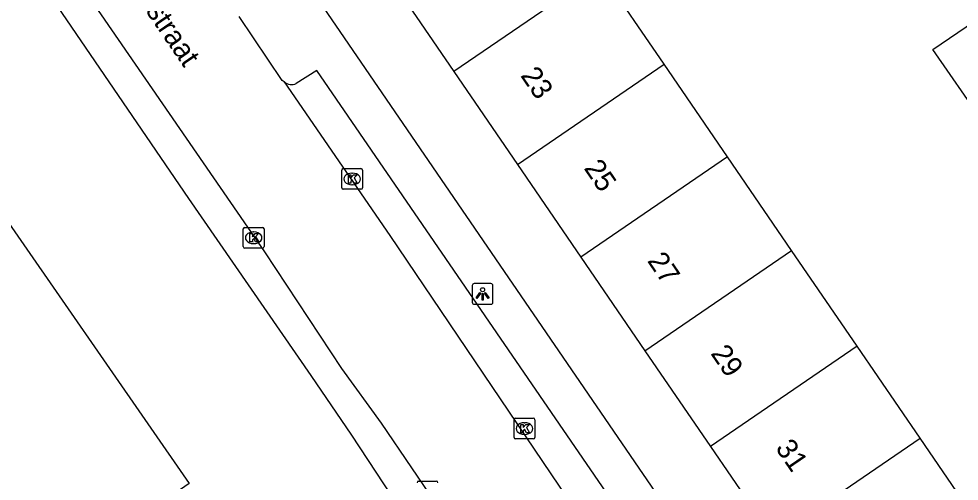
# Model space of a CAD drawing. Extents: x 157466 to 158888, y 383063 to 384677.
# Drawn here: x 158086.4 to 158131.78, y 383770.54 to 383792.86 of the extents above; entities that cross this region are included whole.
import ezdxf

# ---------------------------------------------------------------- set-up
doc = ezdxf.new("R2010")
doc.units = 0
for name, color, linetype in [('IMGEO_Kolk', 7, 'Continuous'), ('IMGEO_Lichtpunt', 7, 'Continuous'), ('IMGEO_Openbare_ruimte_label', 7, 'Continuous'), ('IMGEO_Pand', 7, 'Continuous'), ('IMGEO_Pand_nummerreeks', 7, 'Continuous'), ('IMGEO_Rijbaan_lokaal_open', 7, 'Continuous'), ('IMGEO_Voetpad_open', 7, 'Continuous')]:
    doc.layers.add(name, color=color, linetype=linetype)

msp = doc.modelspace()

# ---------------------------------------------------------------- linework, layer by layer
at = {"layer": 'IMGEO_Kolk'}
for p, q in [((158101.986, 383784.703), (158101.986, 383785.555)), ((158102.061, 383785.629), (158102.913, 383785.629)), ((158102.474, 383785.409), (158102.499, 383785.409)), ((158102.987, 383785.555), (158102.987, 383784.703)), ((158102.497, 383784.849), (158102.472, 383784.849)), ((158102.913, 383784.629), (158102.061, 383784.629)), ((158097.235, 383781.863), (158097.235, 383782.715)), ((158097.31, 383782.789), (158098.162, 383782.789)), ((158097.723, 383782.569), (158097.748, 383782.569)), ((158098.236, 383782.715), (158098.236, 383781.863)), ((158098.162, 383781.789), (158097.31, 383781.789)), ((158097.746, 383782.009), (158097.721, 383782.009)), ((158110.302, 383772.653), (158110.302, 383773.505)), ((158110.377, 383773.579), (158111.229, 383773.579)), ((158111.303, 383773.505), (158111.303, 383772.653)), ((158110.79, 383773.359), (158110.815, 383773.359)), ((158111.229, 383772.579), (158110.377, 383772.579)), ((158110.813, 383772.799), (158110.788, 383772.799)), ((158105.696, 383770.538), (158106.548, 383770.538))]:
    msp.add_line(p, q, dxfattribs=at)
for points in [[(158101.986, 383784.703), (158101.986, 383785.555)], [(158102.061, 383785.629), (158102.913, 383785.629)], [(158102.307, 383785.329), (158102.43, 383785.329), (158102.43, 383785.178), (158102.56, 383785.329), (158102.724, 383785.329), (158102.578, 383785.178), (158102.731, 383784.929), (158102.579, 383784.929), (158102.494, 383785.093), (158102.43, 383785.026), (158102.43, 383784.929), (158102.307, 383784.929), (158102.307, 383785.329)], [(158102.987, 383785.555), (158102.987, 383784.703)], [(158102.913, 383784.629), (158102.061, 383784.629)], [(158097.235, 383781.863), (158097.235, 383782.715)], [(158097.31, 383782.789), (158098.162, 383782.789)], [(158098.236, 383782.715), (158098.236, 383781.863)], [(158097.556, 383782.489), (158097.679, 383782.489), (158097.679, 383782.338), (158097.809, 383782.489), (158097.973, 383782.489), (158097.827, 383782.338), (158097.98, 383782.089), (158097.828, 383782.089), (158097.743, 383782.253), (158097.679, 383782.186), (158097.679, 383782.089), (158097.556, 383782.089), (158097.556, 383782.489)], [(158098.162, 383781.789), (158097.31, 383781.789)], [(158110.302, 383772.653), (158110.302, 383773.505)], [(158110.377, 383773.579), (158111.229, 383773.579)], [(158111.303, 383773.505), (158111.303, 383772.653)], [(158110.623, 383773.279), (158110.746, 383773.279), (158110.746, 383773.128), (158110.876, 383773.279), (158111.04, 383773.279), (158110.894, 383773.128), (158111.047, 383772.879), (158110.895, 383772.879), (158110.81, 383773.043), (158110.746, 383772.976), (158110.746, 383772.879), (158110.623, 383772.879), (158110.623, 383773.279)], [(158111.229, 383772.579), (158110.377, 383772.579)], [(158105.696, 383770.538), (158106.548, 383770.538)]]:
    msp.add_lwpolyline(points, dxfattribs=at)
for centre, start, end in [((158102.063, 383785.553), 91.552, 178.448), ((158102.063, 383785.553), 91.552, 178.448), ((158102.911, 383785.553), 1.552, 88.448), ((158102.911, 383785.553), 1.552, 88.448), ((158102.063, 383784.705), 181.552, 268.448), ((158102.063, 383784.705), 181.552, 268.448), ((158102.911, 383784.705), 271.552, 358.448), ((158102.911, 383784.705), 271.552, 358.448), ((158097.312, 383782.713), 91.552, 178.448), ((158097.312, 383782.713), 91.552, 178.448), ((158098.16, 383782.713), 1.552, 88.448), ((158098.16, 383782.713), 1.552, 88.448), ((158097.312, 383781.865), 181.552, 268.448), ((158097.312, 383781.865), 181.552, 268.448), ((158098.16, 383781.865), 271.552, 358.448), ((158098.16, 383781.865), 271.552, 358.448), ((158110.379, 383773.503), 91.552, 178.448), ((158110.379, 383773.503), 91.552, 178.448), ((158111.227, 383773.503), 1.552, 88.448), ((158111.227, 383773.503), 1.552, 88.448), ((158110.379, 383772.655), 181.552, 268.448), ((158110.379, 383772.655), 181.552, 268.448), ((158111.227, 383772.655), 271.552, 358.448), ((158111.227, 383772.655), 271.552, 358.448), ((158105.698, 383770.462), 91.552, 178.448), ((158105.698, 383770.462), 91.552, 178.448), ((158106.546, 383770.462), 1.552, 88.448), ((158106.546, 383770.462), 1.552, 88.448)]:
    msp.add_arc(centre, 0.0765, start, end, dxfattribs=at)
for centre, major_axis, ratio, start_param, end_param in [((158102.473, 383785.129), (-0.387, 0.002), 0.722429, 4.712389, 7.853982), ((158102.498, 383785.129), (-0.39, 0.002), 0.717154, 1.570796, 4.712389), ((158097.722, 383782.289), (-0.387, 0.002), 0.722429, 4.712389, 7.853982), ((158097.747, 383782.289), (-0.39, 0.002), 0.717154, 1.570796, 4.712389), ((158110.789, 383773.079), (-0.387, 0.002), 0.722429, 4.712389, 7.853982), ((158110.814, 383773.079), (-0.39, 0.002), 0.717154, 1.570796, 4.712389)]:
    msp.add_ellipse(centre, major_axis=major_axis, ratio=ratio, start_param=start_param, end_param=end_param, dxfattribs=at)
at = {"layer": 'IMGEO_Lichtpunt'}
for p, q in [((158108.283, 383779.982), (158108.283, 383779.175)), ((158108.283, 383779.982), (158108.283, 383779.175)), ((158109.185, 383780.077), (158108.377, 383780.077)), ((158109.185, 383780.077), (158108.377, 383780.077)), ((158109.279, 383779.175), (158109.279, 383779.982)), ((158109.279, 383779.175), (158109.279, 383779.982)), ((158108.377, 383779.081), (158109.185, 383779.081)), ((158108.377, 383779.081), (158109.185, 383779.081))]:
    msp.add_line(p, q, dxfattribs=at)
for points in [[(158108.657, 383779.646), (158108.696, 383779.618), (158108.508, 383779.356), (158108.47, 383779.383), (158108.657, 383779.646)], [(158108.759, 383779.598), (158108.806, 383779.598), (158108.806, 383779.276), (158108.759, 383779.276), (158108.759, 383779.598)], [(158108.869, 383779.618), (158108.907, 383779.645), (158109.094, 383779.383), (158109.055, 383779.355), (158108.869, 383779.618)]]:
    msp.add_lwpolyline(points, dxfattribs=at)
msp.add_circle((158108.782, 383779.78), 0.0994, dxfattribs=at)
for centre, start, end in [((158108.377, 383779.982), 90, 180), ((158108.377, 383779.982), 90, 180), ((158109.185, 383779.982), 0, 90), ((158109.185, 383779.982), 0, 90), ((158108.377, 383779.175), 180, 270), ((158108.377, 383779.175), 180, 270), ((158109.185, 383779.175), 270, 0), ((158109.185, 383779.175), 270, 360)]:
    msp.add_arc(centre, 0.0946, start, end, dxfattribs=at)
at = {"layer": 'IMGEO_Pand'}
for points in [[(158114.473, 383795.162), (158111.461, 383799.565), (158108.509, 383797.546), (158104.382, 383794.722), (158107.393, 383790.319)], [(158114.473, 383795.162), (158107.393, 383790.319)], [(158117.541, 383790.677), (158114.473, 383795.162)], [(158132.879, 383787.966), (158130.511, 383791.38), (158132.517, 383792.752), (158134.885, 383789.339)], [(158107.393, 383790.319), (158110.462, 383785.834)], [(158110.462, 383785.834), (158117.541, 383790.677)], [(158120.607, 383786.193), (158117.541, 383790.677)], [(158120.607, 383786.193), (158113.528, 383781.351)], [(158123.693, 383781.682), (158120.607, 383786.193)], [(158110.462, 383785.834), (158113.528, 383781.351)], [(158084.492, 383785.035), (158094.626, 383770.433), (158085.857, 383764.347), (158075.723, 383778.949)], [(158116.614, 383776.839), (158123.693, 383781.682)], [(158126.862, 383777.05), (158123.693, 383781.682)], [(158113.528, 383781.351), (158116.614, 383776.839)], [(158116.614, 383776.839), (158119.783, 383772.207)], [(158126.862, 383777.05), (158119.783, 383772.207)], [(158129.893, 383772.619), (158126.862, 383777.05)], [(158122.813, 383767.776), (158129.893, 383772.619)], [(158132.984, 383768.099), (158129.893, 383772.619)], [(158119.783, 383772.207), (158122.813, 383767.776)]]:
    msp.add_lwpolyline(points, dxfattribs=at)
at = {"layer": 'IMGEO_Rijbaan_lokaal_open'}
for points in [[(158089.558, 383794.264), (158098.261, 383781.605), (158101.97, 383775.986), (158103.888, 383773.339), (158106.811, 383769.02)], [(158099.211, 383789.817), (158099.105, 383789.878), (158097.04, 383792.967)], [(158099.211, 383789.817), (158104.309, 383782.4), (158126.009, 383750.262)]]:
    msp.add_lwpolyline(points, dxfattribs=at)
at = {"layer": 'IMGEO_Voetpad_open'}
for points in [[(158106, 383767.404), (158102.476, 383772.768), (158100.515, 383775.638), (158094.613, 383784.183), (158087.372, 383794.797), (158083.723, 383800.172), (158081.57, 383803.343), (158055.225, 383841.708)], [(158100.07, 383794.919), (158133.967, 383745.394)], [(158128.357, 383747.741), (158129.482, 383748.529), (158100.777, 383790.37), (158099.791, 383789.733)]]:
    msp.add_lwpolyline(points, dxfattribs=at)
msp.add_arc((158099.572, 383790.268), 0.578, 231.3055, 292.2131, dxfattribs=at)

# ---------------------------------------------------------------- texts
at = {"layer": 'IMGEO_Openbare_ruimte_label'}
msp.add_text('Simon van Leeuwenstraat', height=1, rotation=304.2783, dxfattribs=at).set_placement((158085.675, 383803.252))
at = {"layer": 'IMGEO_Pand_nummerreeks'}
for s, p in [('23', (158110.584, 383790.119)), ('25', (158113.643, 383785.647)), ('27', (158116.702, 383781.175)), ('29', (158119.761, 383776.702)), ('31', (158122.884, 383772.136))]:
    msp.add_text(s, height=1, rotation=304.3727, dxfattribs=at).set_placement(p)

doc.saveas('drawing.dxf')
